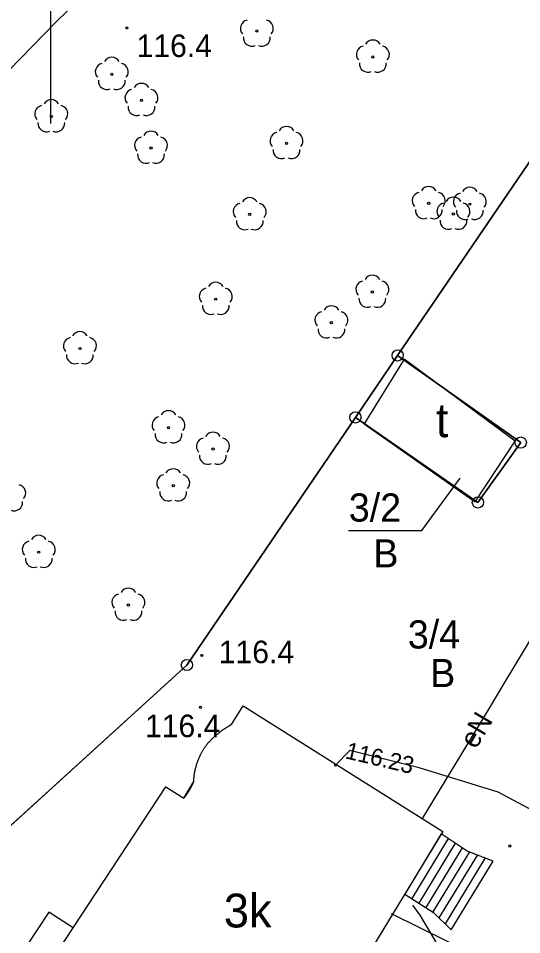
# Model space of a CAD drawing. Extents: x 6434771 to 6436222, y 5663454 to 5664782.
# Drawn here: x 6435598.58 to 6435620.92, y 5663759.01 to 5663799.67 of the extents above; entities that cross this region are included whole.
import ezdxf

# ---------------------------------------------------------------- set-up
doc = ezdxf.new("R2010")
doc.units = 0
for name, color, linetype in [('Warstwa 1', 7, 'Continuous'), ('Warstwa 10', 7, 'Continuous'), ('Warstwa 11', 7, 'Continuous'), ('Warstwa 12', 7, 'Continuous'), ('Warstwa 13', 7, 'Continuous'), ('Warstwa 14', 7, 'Continuous'), ('Warstwa 15', 7, 'Continuous'), ('Warstwa 2', 7, 'Continuous'), ('Warstwa 3', 7, 'Continuous'), ('Warstwa 36', 7, 'Continuous'), ('Warstwa 4', 7, 'Continuous'), ('Warstwa 5', 7, 'Continuous'), ('Warstwa 6', 7, 'Continuous'), ('Warstwa 63', 7, 'Continuous'), ('Warstwa 9', 7, 'Continuous')]:
    doc.layers.add(name, color=color, linetype=linetype)

msp = doc.modelspace()

# ---------------------------------------------------------------- linework, layer by layer
at = {"layer": 'Warstwa 1'}
for p, q in [((6435615.412, 5663784.713), (6435621.643, 5663793.868)), ((6435615.412, 5663784.713), (6435621.643, 5663793.868)), ((6435613.539, 5663781.965), (6435615.412, 5663784.713)), ((6435613.539, 5663781.965), (6435615.412, 5663784.713)), ((6435615.412, 5663784.713), (6435620.876, 5663780.847)), ((6435615.412, 5663784.713), (6435620.876, 5663780.847)), ((6435606.056, 5663770.975), (6435613.539, 5663781.965)), ((6435606.056, 5663770.975), (6435613.539, 5663781.965)), ((6435613.539, 5663781.965), (6435618.974, 5663778.19)), ((6435613.539, 5663781.965), (6435618.974, 5663778.19)), ((6435618.974, 5663778.19), (6435620.876, 5663780.847)), ((6435618.974, 5663778.19), (6435620.876, 5663780.847)), ((6435592.395, 5663758.549), (6435606.056, 5663770.975)), ((6435592.395, 5663758.549), (6435606.056, 5663770.975))]:
    msp.add_line(p, q, dxfattribs=at)
for points in [[(6435615.696, 5663784.553), (6435613.923, 5663781.678), (6435618.856, 5663778.219), (6435620.627, 5663780.906)], [(6435601.015, 5663759.31), (6435599.923, 5663760.013), (6435597.97, 5663757.047), (6435599.062, 5663756.343)]]:
    msp.add_lwpolyline(points, close=True, dxfattribs=at)
msp.add_lwpolyline([(6435599.062, 5663756.343), (6435601.015, 5663759.31), (6435605.129, 5663765.568), (6435605.918, 5663765.062), (6435605.927, 5663765.073), (6435605.935, 5663765.084), (6435605.944, 5663765.096), (6435605.953, 5663765.107), (6435605.962, 5663765.119), (6435605.971, 5663765.13), (6435605.98, 5663765.141), (6435605.989, 5663765.152), (6435605.997, 5663765.164), (6435606.006, 5663765.176), (6435606.014, 5663765.187), (6435606.023, 5663765.199), (6435606.031, 5663765.211), (6435606.04, 5663765.223), (6435606.048, 5663765.235), (6435606.057, 5663765.247), (6435606.065, 5663765.258), (6435606.073, 5663765.27), (6435606.081, 5663765.282), (6435606.089, 5663765.294), (6435606.097, 5663765.306), (6435606.105, 5663765.318), (6435606.113, 5663765.33), (6435606.12, 5663765.343), (6435606.128, 5663765.355), (6435606.136, 5663765.367), (6435606.143, 5663765.379), (6435606.151, 5663765.391), (6435606.159, 5663765.404), (6435606.166, 5663765.416), (6435606.173, 5663765.429), (6435606.181, 5663765.441), (6435606.188, 5663765.454), (6435606.195, 5663765.466), (6435606.203, 5663765.479), (6435606.21, 5663765.492), (6435606.216, 5663765.504), (6435606.223, 5663765.517), (6435606.23, 5663765.529), (6435606.237, 5663765.542), (6435606.244, 5663765.555), (6435606.251, 5663765.567), (6435606.257, 5663765.58), (6435606.264, 5663765.593), (6435606.27, 5663765.606), (6435606.276, 5663765.619), (6435606.284, 5663765.632), (6435606.29, 5663765.645), (6435606.296, 5663765.659), (6435606.302, 5663765.672), (6435606.308, 5663765.685), (6435606.314, 5663765.697), (6435606.32, 5663765.71), (6435606.326, 5663765.723), (6435606.332, 5663765.737), (6435606.338, 5663765.75), (6435606.343, 5663765.763), (6435606.349, 5663765.777), (6435606.354, 5663765.79), (6435606.361, 5663765.804), (6435606.362, 5663765.834), (6435606.364, 5663765.863), (6435606.366, 5663765.893), (6435606.368, 5663765.922), (6435606.37, 5663765.952), (6435606.373, 5663765.981), (6435606.376, 5663766.011), (6435606.379, 5663766.04), (6435606.383, 5663766.069), (6435606.387, 5663766.099), (6435606.391, 5663766.128), (6435606.396, 5663766.156), (6435606.4, 5663766.185), (6435606.406, 5663766.214), (6435606.411, 5663766.244), (6435606.417, 5663766.273), (6435606.423, 5663766.302), (6435606.429, 5663766.331), (6435606.435, 5663766.359), (6435606.443, 5663766.388), (6435606.45, 5663766.417), (6435606.457, 5663766.446), (6435606.465, 5663766.474), (6435606.473, 5663766.503), (6435606.481, 5663766.53), (6435606.49, 5663766.558), (6435606.499, 5663766.587), (6435606.508, 5663766.615), (6435606.518, 5663766.643), (6435606.527, 5663766.671), (6435606.537, 5663766.699), (6435606.548, 5663766.727), (6435606.558, 5663766.754), (6435606.569, 5663766.781), (6435606.581, 5663766.808), (6435606.592, 5663766.836), (6435606.603, 5663766.863), (6435606.616, 5663766.89), (6435606.628, 5663766.917), (6435606.64, 5663766.944), (6435606.653, 5663766.97), (6435606.666, 5663766.997), (6435606.679, 5663767.023), (6435606.693, 5663767.049), (6435606.707, 5663767.076), (6435606.721, 5663767.102), (6435606.736, 5663767.127), (6435606.75, 5663767.153), (6435606.765, 5663767.178), (6435606.78, 5663767.204), (6435606.796, 5663767.229), (6435606.811, 5663767.254), (6435606.827, 5663767.278), (6435606.844, 5663767.303), (6435606.86, 5663767.328), (6435606.876, 5663767.353), (6435606.894, 5663767.377), (6435606.911, 5663767.4), (6435606.928, 5663767.424), (6435606.945, 5663767.448), (6435606.96, 5663767.467), (6435606.976, 5663767.485), (6435606.991, 5663767.501), (6435607.006, 5663767.519), (6435607.022, 5663767.537), (6435607.038, 5663767.555), (6435607.054, 5663767.572), (6435607.069, 5663767.589), (6435607.085, 5663767.606), (6435607.102, 5663767.623), (6435607.118, 5663767.64), (6435607.134, 5663767.657), (6435607.151, 5663767.673), (6435607.167, 5663767.69), (6435607.185, 5663767.707), (6435607.201, 5663767.723), (6435607.218, 5663767.74), (6435607.235, 5663767.755), (6435607.252, 5663767.772), (6435607.27, 5663767.788), (6435607.287, 5663767.804), (6435607.304, 5663767.82), (6435607.321, 5663767.835), (6435607.339, 5663767.851), (6435607.357, 5663767.866), (6435607.375, 5663767.882), (6435607.392, 5663767.897), (6435607.41, 5663767.911), (6435607.428, 5663767.927), (6435607.446, 5663767.942), (6435607.465, 5663767.957), (6435607.483, 5663767.972), (6435607.502, 5663767.985), (6435607.52, 5663768), (6435607.539, 5663768.015), (6435607.557, 5663768.029), (6435607.577, 5663768.042), (6435607.595, 5663768.056), (6435607.614, 5663768.07), (6435607.633, 5663768.084), (6435607.652, 5663768.097), (6435607.671, 5663768.111), (6435607.691, 5663768.124), (6435607.711, 5663768.138), (6435607.73, 5663768.151), (6435607.749, 5663768.163), (6435607.769, 5663768.177), (6435607.788, 5663768.19), (6435607.809, 5663768.202), (6435607.829, 5663768.214), (6435607.849, 5663768.227), (6435607.869, 5663768.239), (6435607.889, 5663768.252), (6435607.909, 5663768.263), (6435607.929, 5663768.275), (6435607.95, 5663768.287), (6435607.97, 5663768.299), (6435607.991, 5663768.309), (6435608.011, 5663768.321), (6435608.032, 5663768.332), (6435608.558, 5663769.169), (6435617.412, 5663763.589), (6435613.676, 5663757.427)], dxfattribs=at)
at = {"layer": 'Warstwa 10'}
for centre in [(6435615.412, 5663784.713), (6435615.412, 5663784.713), (6435613.539, 5663781.965), (6435613.539, 5663781.965), (6435620.876, 5663780.847), (6435618.974, 5663778.19), (6435606.056, 5663770.975), (6435606.056, 5663770.975)]:
    msp.add_circle(centre, 0.25, dxfattribs=at)
at = {"layer": 'Warstwa 11'}
for centre in [(6435609.161, 5663799.115), (6435614.311, 5663797.961), (6435602.724, 5663797.193), (6435604.041, 5663796.039), (6435600.039, 5663795.317), (6435604.464, 5663793.918), (6435610.478, 5663794.122), (6435616.79, 5663791.459), (6435618.615, 5663791.426), (6435617.887, 5663790.986), (6435608.845, 5663790.97), (6435614.289, 5663787.525), (6435607.339, 5663787.212), (6435612.471, 5663786.166), (6435601.31, 5663785.022), (6435605.24, 5663781.512), (6435607.214, 5663780.558), (6435605.45, 5663778.936), (6435599.483, 5663775.984), (6435603.46, 5663773.637)]:
    msp.add_circle(centre, 0.05, dxfattribs=at)
for centre, start, end in [((6435608.804, 5663799.231), 102.1471, 221.8529), ((6435609.518, 5663799.231), 318.1471, 77.8529), ((6435608.941, 5663798.812), 174.1471, 293.8529), ((6435609.381, 5663798.812), 246.1471, 5.8529), ((6435613.954, 5663798.077), 102.1471, 221.8529), ((6435614.311, 5663798.336), 30.1471, 149.8529), ((6435614.668, 5663798.077), 318.1471, 77.8529), ((6435602.724, 5663797.568), 30.1471, 149.8529), ((6435602.367, 5663797.309), 102.1471, 221.8529), ((6435603.081, 5663797.309), 318.1471, 77.8529), ((6435614.091, 5663797.658), 174.1471, 293.8529), ((6435614.531, 5663797.658), 246.1471, 5.8529), ((6435602.504, 5663796.89), 174.1471, 293.8529), ((6435602.944, 5663796.89), 246.1471, 5.8529), ((6435604.041, 5663796.414), 30.1471, 149.8529), ((6435603.684, 5663796.155), 102.1471, 221.8529), ((6435604.398, 5663796.155), 318.1471, 77.8529), ((6435600.039, 5663795.692), 30.1471, 149.8529), ((6435599.682, 5663795.433), 102.1471, 221.8529), ((6435600.396, 5663795.433), 318.1471, 77.8529), ((6435603.821, 5663795.736), 174.1471, 293.8529), ((6435604.261, 5663795.736), 246.1471, 5.8529), ((6435599.819, 5663795.014), 174.1471, 293.8529), ((6435600.259, 5663795.014), 246.1471, 5.8529), ((6435610.478, 5663794.497), 30.1471, 149.8529), ((6435604.107, 5663794.034), 102.1471, 221.8529), ((6435604.464, 5663794.293), 30.1471, 149.8529), ((6435604.821, 5663794.034), 318.1471, 77.8529), ((6435610.121, 5663794.238), 102.1471, 221.8529), ((6435610.835, 5663794.238), 318.1471, 77.8529), ((6435604.244, 5663793.615), 174.1471, 293.8529), ((6435604.684, 5663793.615), 246.1471, 5.8529), ((6435610.258, 5663793.819), 174.1471, 293.8529), ((6435610.698, 5663793.819), 246.1471, 5.8529), ((6435616.433, 5663791.575), 102.1471, 221.8529), ((6435616.79, 5663791.834), 30.1471, 149.8529), ((6435617.147, 5663791.575), 318.1471, 77.8529), ((6435618.258, 5663791.542), 102.1471, 221.8529), ((6435618.615, 5663791.801), 30.1471, 149.8529), ((6435618.972, 5663791.542), 318.1471, 77.8529), ((6435608.488, 5663791.086), 102.1471, 221.8529), ((6435608.845, 5663791.345), 30.1471, 149.8529), ((6435609.202, 5663791.086), 318.1471, 77.8529), ((6435617.53, 5663791.102), 102.1471, 221.8529), ((6435617.887, 5663791.361), 30.1471, 149.8529), ((6435618.244, 5663791.102), 318.1471, 77.8529), ((6435616.57, 5663791.156), 174.1471, 293.8529), ((6435617.01, 5663791.156), 246.1471, 5.8529), ((6435618.395, 5663791.123), 174.1471, 293.8529), ((6435618.835, 5663791.123), 246.1471, 5.8529), ((6435608.625, 5663790.667), 174.1471, 293.8529), ((6435609.065, 5663790.667), 246.1471, 5.8529), ((6435617.667, 5663790.683), 174.1471, 293.8529), ((6435618.107, 5663790.683), 246.1471, 5.8529), ((6435614.289, 5663787.9), 30.1471, 149.8529), ((6435607.339, 5663787.587), 30.1471, 149.8529), ((6435613.932, 5663787.641), 102.1471, 221.8529), ((6435614.646, 5663787.641), 318.1471, 77.8529), ((6435606.982, 5663787.328), 102.1471, 221.8529), ((6435607.696, 5663787.328), 318.1471, 77.8529), ((6435614.069, 5663787.222), 174.1471, 293.8529), ((6435614.509, 5663787.222), 246.1471, 5.8529), ((6435607.119, 5663786.909), 174.1471, 293.8529), ((6435607.559, 5663786.909), 246.1471, 5.8529), ((6435612.114, 5663786.282), 102.1471, 221.8529), ((6435612.471, 5663786.541), 30.1471, 149.8529), ((6435612.828, 5663786.282), 318.1471, 77.8529), ((6435601.31, 5663785.397), 30.1471, 149.8529), ((6435612.251, 5663785.863), 174.1471, 293.8529), ((6435612.691, 5663785.863), 246.1471, 5.8529), ((6435600.953, 5663785.138), 102.1471, 221.8529), ((6435601.667, 5663785.138), 318.1471, 77.8529), ((6435601.09, 5663784.719), 174.1471, 293.8529), ((6435601.53, 5663784.719), 246.1471, 5.8529), ((6435605.24, 5663781.887), 30.1471, 149.8529), ((6435604.883, 5663781.628), 102.1471, 221.8529), ((6435605.597, 5663781.628), 318.1471, 77.8529), ((6435607.214, 5663780.933), 30.1471, 149.8529), ((6435605.02, 5663781.209), 174.1471, 293.8529), ((6435605.46, 5663781.209), 246.1471, 5.8529), ((6435606.857, 5663780.674), 102.1471, 221.8529), ((6435607.571, 5663780.674), 318.1471, 77.8529), ((6435606.994, 5663780.255), 174.1471, 293.8529), ((6435607.434, 5663780.255), 246.1471, 5.8529), ((6435605.45, 5663779.311), 30.1471, 149.8529), ((6435605.093, 5663779.052), 102.1471, 221.8529), ((6435605.807, 5663779.052), 318.1471, 77.8529), ((6435598.528, 5663778.61), 318.1471, 77.8529), ((6435605.23, 5663778.633), 174.1471, 293.8529), ((6435605.67, 5663778.633), 246.1471, 5.8529), ((6435598.391, 5663778.191), 246.1471, 5.8529), ((6435599.126, 5663776.1), 102.1471, 221.8529), ((6435599.483, 5663776.359), 30.1471, 149.8529), ((6435599.84, 5663776.1), 318.1471, 77.8529), ((6435599.263, 5663775.681), 174.1471, 293.8529), ((6435599.703, 5663775.681), 246.1471, 5.8529), ((6435603.46, 5663774.012), 30.1471, 149.8529), ((6435603.103, 5663773.753), 102.1471, 221.8529), ((6435603.817, 5663773.753), 318.1471, 77.8529), ((6435603.24, 5663773.334), 174.1471, 293.8529), ((6435603.68, 5663773.334), 246.1471, 5.8529)]:
    msp.add_arc(centre, 0.375, start, end, dxfattribs=at)
at = {"layer": 'Warstwa 12'}
for points in [[(6435626.468, 5663772.528), (6435622.404, 5663774.015), (6435621.111, 5663771.797), (6435620.126, 5663770.155), (6435619.48, 5663769.06), (6435616.5, 5663764.162)], [(6435623.118, 5663755.308), (6435625.791, 5663762.186), (6435619.869, 5663765.328), (6435616.371, 5663766.41), (6435613.291, 5663767.177), (6435612.653, 5663766.535)], [(6435622.95, 5663749.65), (6435621.45, 5663752.168), (6435617.687, 5663757.73), (6435616.417, 5663759.869), (6435616.078, 5663760.313)], [(6435609.068, 5663717.71), (6435609.892, 5663719.741), (6435613.079, 5663728.264), (6435615.542, 5663734.974), (6435617.406, 5663739.886), (6435619.085, 5663744.278), (6435620.306, 5663745.064), (6435621.694, 5663745.874), (6435622.768, 5663748.067), (6435624.428, 5663751.183), (6435625.956, 5663754.474), (6435625.875, 5663754.64), (6435623.986, 5663755.601), (6435617.63, 5663758.711), (6435615.136, 5663759.927)]]:
    msp.add_lwpolyline(points, dxfattribs=at)
at = {"layer": 'Warstwa 13'}
for centre in [(6435603.396, 5663799.246), (6435606.721, 5663771.403), (6435606.658, 5663769.097), (6435620.386, 5663762.943)]:
    msp.add_circle(centre, 0.045, dxfattribs=at)
at = {"layer": 'Warstwa 14'}
msp.add_circle((6435612.653, 5663766.535), 0.045, dxfattribs=at)
at = {"layer": 'Warstwa 15'}
msp.add_lwpolyline([(6435613.23, 5663776.947), (6435616.487, 5663776.947), (6435618.186, 5663779.27)], dxfattribs=at)
at = {"layer": 'Warstwa 2'}
msp.add_lwpolyline([(6435613.23, 5663776.947), (6435616.487, 5663776.947), (6435618.186, 5663779.27)], dxfattribs=at)
at = {"layer": 'Warstwa 36'}
for p, q in [((6435617.657, 5663763.276), (6435616.039, 5663760.611)), ((6435617.965, 5663763.071), (6435616.349, 5663760.412)), ((6435618.275, 5663762.865), (6435616.66, 5663760.213)), ((6435618.596, 5663762.681), (6435616.971, 5663760.015)), ((6435618.949, 5663762.546), (6435617.246, 5663759.754)), ((6435619.301, 5663762.411), (6435617.516, 5663759.488))]:
    msp.add_line(p, q, dxfattribs=at)
msp.add_lwpolyline([(6435619.653, 5663762.276), (6435618.493, 5663762.72), (6435617.346, 5663763.481), (6435615.727, 5663760.81), (6435617.002, 5663759.995), (6435617.786, 5663759.222)], close=True, dxfattribs=at)
at = {"layer": 'Warstwa 4'}
for points in [[(6435608.032, 5663768.332), (6435608.558, 5663769.169), (6435617.412, 5663763.589), (6435613.676, 5663757.427), (6435609.519, 5663750.996), (6435609.305, 5663750.672), (6435604.529, 5663753.816), (6435603.941, 5663753.037), (6435599.062, 5663756.343)], [(6435606.945, 5663767.448), (6435606.961, 5663767.466), (6435606.976, 5663767.484), (6435606.991, 5663767.501), (6435607.006, 5663767.519), (6435607.023, 5663767.536), (6435607.038, 5663767.554), (6435607.054, 5663767.571), (6435607.07, 5663767.588), (6435607.086, 5663767.605), (6435607.103, 5663767.622), (6435607.119, 5663767.639), (6435607.135, 5663767.656), (6435607.151, 5663767.672), (6435607.167, 5663767.689), (6435607.185, 5663767.706), (6435607.202, 5663767.723), (6435607.218, 5663767.739), (6435607.235, 5663767.754), (6435607.252, 5663767.771), (6435607.27, 5663767.787), (6435607.287, 5663767.803), (6435607.304, 5663767.819), (6435607.322, 5663767.834), (6435607.339, 5663767.85), (6435607.357, 5663767.865), (6435607.375, 5663767.881), (6435607.393, 5663767.896), (6435607.411, 5663767.91), (6435607.429, 5663767.926), (6435607.447, 5663767.941), (6435607.466, 5663767.956), (6435607.484, 5663767.97), (6435607.502, 5663767.984), (6435607.521, 5663767.999), (6435607.539, 5663768.014), (6435607.558, 5663768.028), (6435607.577, 5663768.041), (6435607.596, 5663768.055), (6435607.615, 5663768.069), (6435607.634, 5663768.083), (6435607.653, 5663768.096), (6435607.672, 5663768.11), (6435607.692, 5663768.124), (6435607.711, 5663768.137), (6435607.73, 5663768.15), (6435607.75, 5663768.163), (6435607.769, 5663768.176), (6435607.789, 5663768.189), (6435607.809, 5663768.202), (6435607.829, 5663768.213), (6435607.849, 5663768.226), (6435607.869, 5663768.238), (6435607.889, 5663768.251), (6435607.909, 5663768.262), (6435607.929, 5663768.274), (6435607.95, 5663768.286), (6435607.97, 5663768.298), (6435607.991, 5663768.309), (6435608.011, 5663768.32), (6435608.032, 5663768.332)], [(6435606.361, 5663765.804), (6435606.362, 5663765.834), (6435606.363, 5663765.863), (6435606.365, 5663765.893), (6435606.367, 5663765.922), (6435606.369, 5663765.952), (6435606.373, 5663765.981), (6435606.375, 5663766.01), (6435606.378, 5663766.04), (6435606.383, 5663766.069), (6435606.386, 5663766.099), (6435606.39, 5663766.128), (6435606.395, 5663766.157), (6435606.4, 5663766.185), (6435606.405, 5663766.214), (6435606.411, 5663766.243), (6435606.416, 5663766.273), (6435606.423, 5663766.302), (6435606.429, 5663766.33), (6435606.435, 5663766.359), (6435606.442, 5663766.388), (6435606.449, 5663766.417), (6435606.456, 5663766.446), (6435606.465, 5663766.474), (6435606.472, 5663766.503), (6435606.48, 5663766.531), (6435606.49, 5663766.558), (6435606.498, 5663766.587), (6435606.507, 5663766.615), (6435606.517, 5663766.643), (6435606.527, 5663766.671), (6435606.536, 5663766.699), (6435606.547, 5663766.727), (6435606.558, 5663766.754), (6435606.568, 5663766.781), (6435606.58, 5663766.808), (6435606.591, 5663766.836), (6435606.602, 5663766.863), (6435606.615, 5663766.89), (6435606.627, 5663766.917), (6435606.639, 5663766.944), (6435606.653, 5663766.97), (6435606.665, 5663766.996), (6435606.678, 5663767.023), (6435606.693, 5663767.049), (6435606.706, 5663767.076), (6435606.72, 5663767.102), (6435606.735, 5663767.127), (6435606.75, 5663767.153), (6435606.764, 5663767.178), (6435606.779, 5663767.204), (6435606.795, 5663767.229), (6435606.811, 5663767.254), (6435606.826, 5663767.278), (6435606.843, 5663767.303), (6435606.859, 5663767.328), (6435606.876, 5663767.353), (6435606.893, 5663767.377), (6435606.91, 5663767.4), (6435606.927, 5663767.424), (6435606.945, 5663767.448)], [(6435599.062, 5663756.343), (6435601.015, 5663759.31), (6435605.129, 5663765.568), (6435605.918, 5663765.062), (6435606.361, 5663765.804)]]:
    msp.add_lwpolyline(points, dxfattribs=at)
at = {"layer": 'Warstwa 6'}
msp.add_lwpolyline([(6435548.671, 5663800.788), (6435521.147, 5663772.588), (6435523.103, 5663770.554), (6435543.163, 5663791.864), (6435547.892, 5663795.057), (6435552.721, 5663796.629), (6435556.818, 5663797.2), (6435563.282, 5663796.602), (6435571.928, 5663792.927), (6435578.259, 5663786.341), (6435582.013, 5663777.505), (6435581.903, 5663767.556), (6435577.311, 5663758.31), (6435571.527, 5663753.09), (6435533.459, 5663736.247), (6435548.335, 5663741.528), (6435569.265, 5663749.587), (6435586.612, 5663753.338), (6435592.395, 5663758.549), (6435606.056, 5663770.975), (6435613.539, 5663781.965), (6435615.412, 5663784.713), (6435621.643, 5663793.868), (6435632.116, 5663809.073)], dxfattribs=at)
for points in [[(6435626.306, 5663776.741), (6435628.564, 5663782.314), (6435631.491, 5663789.529), (6435621.643, 5663793.868), (6435615.412, 5663784.713), (6435620.876, 5663780.847), (6435618.974, 5663778.19), (6435613.539, 5663781.965), (6435606.056, 5663770.975), (6435592.395, 5663758.549), (6435618.6, 5663745.562), (6435624.75, 5663759.649), (6435630.409, 5663773.631)], [(6435618.974, 5663778.19), (6435620.876, 5663780.847), (6435615.412, 5663784.713), (6435613.539, 5663781.965)]]:
    msp.add_lwpolyline(points, close=True, dxfattribs=at)
at = {"layer": 'Warstwa 63'}
msp.add_line((6435600, 5663805), (6435600, 5663795), dxfattribs=at)
at = {"layer": 'Warstwa 9'}
for p, q in [((6435600.221, 5663799.485), (6435605.409, 5663804.559)), ((6435596.916, 5663796.094), (6435600.221, 5663799.485))]:
    msp.add_line(p, q, dxfattribs=at)

# ---------------------------------------------------------------- texts
at = {"layer": 'Warstwa 13'}
for p in [(6435603.823, 5663797.957), (6435607.471, 5663771.056), (6435604.196, 5663767.773)]:
    msp.add_text('116.4', height=1, dxfattribs=at).set_placement(p)
msp.add_text('eN', height=0.9, rotation=59.3813, dxfattribs=at).set_placement((6435618.886, 5663767.205))
at = {"layer": 'Warstwa 14'}
msp.add_text('116.23', height=0.75, rotation=346.7082, dxfattribs=at).set_placement((6435613.046, 5663766.841))
at = {"layer": 'Warstwa 15'}
for s, p in [('3/2', (6435613.242, 5663777.34)), ('3/4', (6435615.862, 5663771.708))]:
    msp.add_text(s, height=1.25, dxfattribs=at).set_placement(p)
at = {"layer": 'Warstwa 2'}
for p in [(6435614.329, 5663775.304), (6435616.854, 5663769.994)]:
    msp.add_text('B', height=1.25, dxfattribs=at).set_placement(p)
at = {"layer": 'Warstwa 3'}
msp.add_text('t', height=1.5, dxfattribs=at).set_placement((6435617.106, 5663781.085))
at = {"layer": 'Warstwa 5'}
msp.add_text('3k', height=1.5, dxfattribs=at).set_placement((6435607.697, 5663759.329))

doc.saveas('drawing.dxf')
